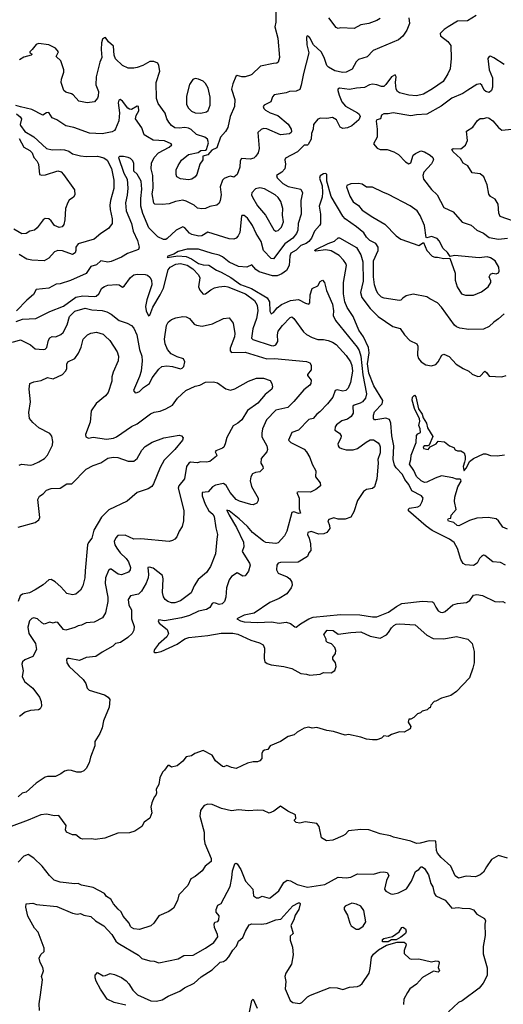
# Model space of a CAD drawing. Extents: x 1995161 to 2088924, y 769148 to 906007.
# Tile 260 of 335: x 2029819 to 2034079, y 848730 to 857398. Entities that reach past the tile are written whole.
import ezdxf

# ---------------------------------------------------------------- set-up
doc = ezdxf.new("R2010")
doc.units = 0

msp = doc.modelspace()

# ---------------------------------------------------------------- linework, layer by layer
at = {"layer": '0CON20XD'}
for points in [[(2032078.6, 857565), (2032074.3, 857375), (2032066.9, 857335), (2032092.5, 857235), (2032106.9, 857065), (2032095, 857023.3), (2032084.1, 857015.9), (2032055, 857012.9)], [(2033838, 857435), (2033762.3, 857387.7), (2033675, 857385.8), (2033593.8, 857333.8), (2033558, 857312), (2033521.2, 857275), (2033526, 857255), (2033591.2, 857205), (2033615, 857170), (2033618, 857055), (2033611.4, 856965), (2033590.2, 856919.8), (2033548.6, 856855), (2033455, 856788.5), (2033376.4, 856743.6), (2033315, 856726.1), (2033245, 856733.2), (2033165, 856752.7), (2033146, 856766), (2033134.6, 856785), (2033128.8, 856845), (2033134.2, 856894.2), (2033125, 856913.3), (2033095, 856896), (2033045, 856826), (2033025, 856810), (2033005, 856808.8), (2032965.6, 856825.6), (2032925, 856829.5), (2032898.8, 856825), (2032855, 856801.9), (2032785, 856796.4), (2032725, 856782.5), (2032635, 856795.5), (2032622.4, 856787.6), (2032620, 856775), (2032633.6, 856733.6), (2032656.9, 856675), (2032687.2, 856637.2), (2032795, 856578.6), (2032809.7, 856565), (2032818.1, 856545), (2032806.8, 856515), (2032745, 856464), (2032705, 856446.9), (2032665, 856439.6), (2032642.1, 856452.1), (2032608.8, 856515), (2032575, 856538), (2032525, 856529.2), (2032468.3, 856531.7), (2032445, 856523.3), (2032407.5, 856475), (2032404, 856435), (2032390.4, 856395), (2032387.5, 856345), (2032360.5, 856299.5), (2032355, 856294), (2032325, 856294.2), (2032266.1, 856233.9), (2032160.8, 856179.2), (2032152.9, 856165), (2032160, 856125), (2032154.3, 856085), (2032128.6, 856055), (2032080.8, 856025), (2032085.6, 856005), (2032135.6, 855955), (2032185, 855930.7), (2032293.8, 855905), (2032309.4, 855875), (2032293.9, 855806.1), (2032297.7, 855685), (2032270.9, 855605), (2032268.2, 855545), (2032258.2, 855515), (2032225, 855474.5), (2032155.8, 855424.2), (2032055, 855293.8), (2032035, 855296.7), (2031965, 855367.1), (2031946.1, 855445), (2031902.7, 855515), (2031870, 855585), (2031825, 855650.8), (2031795, 855672.9), (2031775.9, 855674.1), (2031772.5, 855667.5), (2031757.3, 855525), (2031744.4, 855495), (2031725, 855474.4), (2031705, 855467.1), (2031665, 855468.9), (2031475, 855528.5), (2031422, 855495), (2031398.3, 855491.7), (2031335, 855505.5), (2031315, 855518.1), (2031275, 855564.3), (2031255, 855575.7), (2031197.5, 855545), (2031119.5, 855470.5), (2031105, 855462.9), (2031085, 855462.7), (2031035, 855487.3), (2030956.9, 855565), (2030903, 855693), (2030885.5, 855755), (2030885.2, 855825), (2030896.2, 855905), (2030888.4, 855975), (2030855, 856038.1), (2030824.4, 856064.4), (2030825, 856132.5), (2030815, 856156.2), (2030795, 856175.8), (2030775, 856185.6), (2030732.9, 856192.9), (2030697.6, 856192.4), (2030690, 856185), (2030735, 856046.5), (2030764.4, 855995), (2030771.1, 855915), (2030766.9, 855853.1), (2030751.6, 855785), (2030756.6, 855715), (2030803.9, 855605), (2030819.4, 855535), (2030857.5, 855455), (2030871.1, 855395), (2030864.7, 855375.3), (2030769.3, 855340.7), (2030715, 855308.7), (2030625, 855267.7), (2030594.7, 855264.7), (2030535, 855274.3), (2030495, 855239.2), (2030445, 855225.8), (2030405, 855162.7), (2030268.1, 855101.9), (2030175, 855071.8), (2030141.8, 855068.2), (2030075, 855034.5), (2029965, 855023.3), (2029941.1, 854978.9), (2029882.4, 854927.6), (2029790, 854835)], [(2033247.3, 857415), (2033253.1, 857365), (2033229.2, 857305), (2033195, 857252.5), (2033155, 857221.9), (2032932.6, 857127.4), (2032878.9, 857071.1), (2032802.9, 857047.1), (2032782.2, 857027.8), (2032747, 856963), (2032695, 856934.6), (2032665, 856932.3), (2032595, 856946.8), (2032539.8, 856979.8), (2032525.4, 856995.4), (2032502.1, 857065), (2032472.9, 857115), (2032407.2, 857177.2), (2032375, 857236.7), (2032365, 857250), (2032350, 857255), (2032344.2, 857245), (2032347.1, 857175), (2032364.4, 857105), (2032317.7, 856925), (2032298.7, 856821.3), (2032285, 856783.8), (2032255, 856768), (2032195, 856765.7), (2032165.5, 856754.5), (2032060, 856735), (2032045, 856720), (2032030, 856675), (2031971.2, 856645), (2031963.8, 856635), (2031970, 856615), (2031985, 856601.4), (2032025, 856577.8), (2032092.5, 856555), (2032185, 856477.8), (2032211.1, 856435), (2032214.3, 856415), (2032209.2, 856405), (2032195, 856394.3), (2032115, 856385.6), (2031995, 856435.7), (2031965, 856438.6), (2031945, 856431.2), (2031915.8, 856404.2), (2031929.5, 856265), (2031918.1, 856225), (2031899.2, 856195), (2031880.3, 856179.7), (2031850.2, 856169.8), (2031773.3, 856176.7), (2031760.8, 856155), (2031759.3, 856100.7), (2031733.3, 856035), (2031705, 856012.5), (2031675, 856020), (2031654.1, 856015.9), (2031620.3, 855999.7), (2031604.3, 855985), (2031584.2, 855925.8), (2031593.3, 855855), (2031585, 855807.5), (2031576.6, 855783.4), (2031555, 855766), (2031495, 855753.3), (2031454.5, 855735.5), (2031423, 855733), (2031385, 855738.8), (2031355, 855765.6), (2031285, 855800.9), (2031255, 855808.5), (2031191.8, 855798.2), (2031135, 855775.6), (2031075, 855770), (2031010, 855775), (2031002, 855782), (2030986.9, 855865), (2030993.8, 855915), (2030992.7, 856025), (2030977.9, 856085), (2030981.5, 856135), (2031005, 856184.3), (2031042.8, 856227.2), (2031136.9, 856275), (2031159.2, 856295), (2031152, 856305), (2031095, 856330), (2030995, 856338.5), (2030945.7, 856365.7), (2030915.3, 856385.3), (2030895, 856445.8), (2030840, 856525), (2030845, 856554), (2030869.3, 856595), (2030865, 856633.8), (2030855, 856637.1), (2030805, 856608.5), (2030785, 856610), (2030770.4, 856620.4), (2030725, 856679.4), (2030705, 856693.8), (2030692, 856688), (2030687.8, 856665), (2030697.5, 856577.5), (2030691.9, 856508.1), (2030663.2, 856436.7), (2030655, 856423.1), (2030635, 856409.5), (2030546.1, 856393.9), (2030435, 856397.8), (2030295, 856449.2), (2030225, 856463.5), (2030145, 856516.7), (2030104.6, 856534.6), (2030075, 856580), (2030055, 856578.8), (2030023.8, 856556.2), (2029925, 856606.2), (2029825, 856631.8)], [(2032995, 857407.8), (2032965, 857390), (2032895, 857364.3), (2032825, 857352.2), (2032765, 857318.9), (2032645, 857325.8), (2032625, 857321.2), (2032605, 857330), (2032543.3, 857415)], [(2032055, 857012.9), (2031941.1, 856988.9), (2031865, 856915.8), (2031850.9, 856909.1), (2031805, 856894.3), (2031775, 856895.7), (2031735, 856907.5), (2031721.4, 856898.6), (2031695.5, 856834.5), (2031683.5, 856785), (2031713.5, 856695), (2031711.4, 856635), (2031673.3, 856545), (2031650.9, 856449.1), (2031632, 856415), (2031587.5, 856365), (2031555, 856270), (2031511.9, 856248.1), (2031475, 856208.8), (2031433.3, 856196.7), (2031431.4, 856165), (2031405, 856126.7), (2031378.1, 856035), (2031365, 856014.2), (2031336.7, 855995), (2031305, 855989.4), (2031235, 855995.7), (2031203.6, 856013.6), (2031196, 856035), (2031197.5, 856075), (2031214.4, 856115), (2031245, 856162.5), (2031305, 856211.4), (2031391.2, 856228.8), (2031415, 856245.6), (2031455, 856250), (2031464, 856256), (2031481.9, 856315), (2031474.4, 856345), (2031450, 856365), (2031375, 856386.2), (2031329.7, 856429.7), (2031305, 856442.4), (2031275, 856448.2), (2031222.6, 856442.6), (2031185, 856445.7), (2031155.4, 856465.4), (2031131.4, 856495), (2031114.4, 856525), (2031100.8, 856575), (2031039.7, 856659.7), (2031025.5, 856705.5), (2031022.5, 856845), (2031054, 856945), (2031046, 856995), (2031035.5, 857015.5), (2031001.1, 857031.1), (2030965, 857031.2), (2030904, 856995), (2030855, 856975.6), (2030825, 856970), (2030775, 856971.9), (2030724, 856995), (2030664.4, 857054.4), (2030651.4, 857085), (2030645.5, 857165.5), (2030601.8, 857201.8), (2030575, 857240), (2030565, 857238.8), (2030550, 857225), (2030540, 857195), (2030535.5, 857135), (2030541.4, 857065), (2030525.5, 857025), (2030493.8, 856895), (2030489.5, 856825), (2030514.3, 856765), (2030510, 856725), (2030503.8, 856706.2), (2030477.5, 856675), (2030414.1, 856665.9), (2030339.7, 856679.7), (2030291.2, 856735), (2030275, 856745.6), (2030225, 856758.6), (2030208.1, 856775), (2030185.5, 856845.5), (2030188.5, 856875), (2030209.4, 856935), (2030207.6, 856957.6), (2030181.4, 857035), (2030140, 857075), (2030160, 857115), (2030135, 857146.2), (2030075, 857177.1), (2029985, 857188), (2029965, 857180), (2029930, 857135), (2029910, 857115), (2029910, 857105), (2029930, 857095), (2029920, 857085), (2029855, 857069.2), (2029816.2, 857045)], [(2034085, 857004), (2033995, 857063.1), (2033965, 857075.7), (2033955, 857073.8), (2033942.9, 857055), (2033954.3, 856955), (2033982, 856885), (2033983.1, 856805), (2033974.3, 856775), (2033955, 856758.1), (2033925, 856764.5), (2033908.6, 856778.6), (2033890.2, 856820.2), (2033874.4, 856834.4), (2033845, 856826.2), (2033765, 856776.7), (2033721.4, 856748.6), (2033625, 856707.1), (2033532, 856638), (2033405, 856567.5), (2033315, 856561.4), (2033265, 856550), (2033107, 856577), (2033065, 856568.6), (2033025, 856568.6), (2033005, 856557.5), (2032997.5, 856525), (2032965, 856516), (2032957.5, 856505), (2032968.9, 856435), (2032968.6, 856365), (2032936.2, 856305), (2032967.7, 856267.7), (2032995, 856253.8), (2033055, 856254.2), (2033113.4, 856233.4), (2033155, 856210.8), (2033215.6, 856145.6), (2033245, 856128), (2033265, 856136.7), (2033285.6, 856205), (2033305, 856220.4), (2033352.1, 856242.1), (2033385, 856234.5), (2033433.5, 856205), (2033456.5, 856185), (2033463, 856163), (2033445, 856129.2), (2033378, 856055), (2033369.2, 856025), (2033374.4, 855994.4), (2033445, 855903.8), (2033496.2, 855855), (2033555, 855744.4), (2033638, 855705), (2033716, 855615), (2033795, 855589.2), (2033845, 855545.6), (2033905, 855518.9), (2033955, 855481.2), (2034035, 855466.3), (2034115, 855473.2)], [(2031415, 856574.3), (2031465, 856587.1), (2031480.3, 856599.7), (2031497.5, 856645), (2031496.5, 856715), (2031478.2, 856795), (2031454.3, 856835), (2031435, 856855.6), (2031395, 856874.3), (2031365, 856880.8), (2031345, 856871.2), (2031315, 856827.5), (2031289.4, 856725), (2031289.5, 856655), (2031302.4, 856622.4), (2031333, 856593), (2031365, 856576.4), (2031415, 856574.3)], [(2029825, 856631.8), (2029785, 856642)], [(2029790.3, 856570.3), (2029822.7, 856542.7), (2029834, 856525), (2029822.9, 856475), (2029825.6, 856465), (2029865, 856413.3), (2029945, 856365.3), (2030054.5, 856265), (2030105, 856251.9), (2030175, 856255.7), (2030215, 856251.2), (2030251.4, 856241.4), (2030285, 856217.3), (2030355, 856200.4), (2030404.7, 856194.7), (2030505.2, 856195.2), (2030561.5, 856181.5), (2030590.3, 856160.3), (2030627.8, 856087.8), (2030648.7, 855985), (2030647.5, 855912.5), (2030618.5, 855805), (2030613.8, 855766.2), (2030615, 855727.5), (2030634, 855644), (2030632.9, 855605), (2030600.1, 855559.9), (2030532.9, 855515), (2030476, 855465), (2030334.4, 855425), (2030312.5, 855395), (2030314, 855365), (2030308, 855345), (2030285, 855330.8), (2030195, 855362.2), (2030155, 855365.7), (2030126.6, 855353.4), (2030075, 855298), (2030035, 855276), (2029925, 855280.4), (2029880.9, 855290.9), (2029815, 855329.5)], [(2034235, 855599.5), (2034050.8, 855665), (2034038.1, 855695), (2034032.5, 855772.5), (2034007.5, 855817.5), (2033965, 855842.5), (2033952.3, 855862.3), (2033937.5, 855945), (2033905.7, 856015), (2033875, 856039.6), (2033805, 856050), (2033765, 856112.5), (2033724, 856135), (2033700.6, 856175), (2033635.6, 856235), (2033623.8, 856255), (2033635.8, 856264.2), (2033705, 856262.2), (2033745, 856292.5), (2033764.5, 856335), (2033753.1, 856416.9), (2033809.7, 856450.3), (2033850.9, 856509.1), (2033875, 856528.6), (2033905, 856527.5), (2033935, 856537.1), (2033955, 856531.8), (2033985, 856506.8), (2034035, 856447.3), (2034065, 856426.2), (2034182.1, 856437.9)], [(2029815, 856351.9), (2029856.8, 856275), (2029907.3, 856247.3), (2029928.9, 856225), (2029942.5, 856185), (2029970.4, 856155), (2029986.2, 856125), (2029995, 856034.3), (2030015, 856028.8), (2030047.6, 856032.4), (2030155, 856066.7), (2030185, 856059.4), (2030206, 856036), (2030300.7, 855900.7), (2030304, 855855), (2030294.2, 855835.8), (2030255, 855808), (2030241.9, 855788.1), (2030222.9, 855735), (2030215.4, 855635), (2030206.7, 855595), (2030194.4, 855575.6), (2030167.5, 855567.5), (2030124.6, 855584.6), (2030097.1, 855627.1), (2030075, 855644.2), (2030045, 855647.1), (2030025, 855635.8), (2029973.4, 855566.6), (2029949.2, 855545), (2029910, 855535), (2029875, 855515.7), (2029837, 855513), (2029768.8, 855555)], [(2034085, 854807.5), (2034036.7, 854763.3), (2033995, 854735.8), (2033955, 854696), (2033905, 854674.2), (2033775, 854672), (2033695, 854683.3), (2033665, 854693.3), (2033647.9, 854707.9), (2033535, 854866.2), (2033500, 854905), (2033430, 854940), (2033405, 854958.8), (2033285, 854982), (2033224.4, 854965.6), (2033192.7, 854947.3), (2033175, 854927.5), (2033165, 854926.7), (2033030, 854945), (2033005, 854954), (2032975, 854984), (2032960.2, 855010.2), (2032944.6, 855065), (2032935.4, 855135), (2032933.9, 855275), (2032976.4, 855365), (2032976.4, 855395), (2032955, 855428.5), (2032903.3, 855453.3), (2032874.1, 855484.1), (2032850.3, 855520.3), (2032785.6, 855575), (2032685, 855643.9), (2032665, 855667.1), (2032561.1, 855841.1), (2032525.7, 855975), (2032525.6, 856035.6), (2032515, 856043.3), (2032495, 856041.2), (2032466.1, 856023.9), (2032458.3, 856001.7), (2032481.9, 855935), (2032486.4, 855876.4), (2032482.1, 855835), (2032455.4, 855755), (2032468.4, 855685), (2032468.1, 855601.9), (2032460, 855585), (2032415, 855537.5), (2032388.2, 855475), (2032366.2, 855445), (2032342.3, 855427.7), (2032295, 855410), (2032255, 855368.9), (2032206.8, 855343.2), (2032197.6, 855315), (2032193.7, 855233.7), (2032168.7, 855191.3), (2032129.1, 855160.9), (2032086.8, 855143.2), (2032045, 855144), (2031927.4, 855177.4), (2031897.8, 855197.8), (2031865, 855239.2), (2031820.9, 855219.1), (2031745, 855226.5), (2031663.8, 855263.8), (2031605, 855310.9), (2031575.6, 855325.6), (2031515, 855338.6), (2031395, 855376.8), (2031295, 855377.3), (2031213.5, 855356.5), (2031176.9, 855333.1), (2031125, 855315.8), (2031117.5, 855305), (2031212, 855318), (2031285, 855312.3), (2031333, 855293), (2031395, 855251.8), (2031435, 855238.6), (2031485.5, 855235.5), (2031554, 855194), (2031595, 855176.7), (2031677.6, 855127.6), (2031765, 855066.9), (2031860.3, 855030.3), (2031999, 854949), (2032019.4, 854915), (2032023.2, 854833.2), (2032035, 854809.2), (2032055, 854819.6), (2032087.6, 854862.4), (2032125, 854891.9), (2032205, 854927), (2032273.8, 854933.8), (2032335, 854903.6), (2032366.2, 854895), (2032375.6, 854905), (2032376.9, 854975), (2032395, 855030), (2032445, 855053.8), (2032465, 855093.3), (2032485.9, 855105.9), (2032503.8, 855085), (2032521.9, 855015), (2032575.4, 854895), (2032583.5, 854835), (2032580.6, 854795), (2032600.8, 854750.8), (2032791.8, 854515), (2032808.6, 854485), (2032822.3, 854435), (2032842.4, 854272.4), (2032873.5, 854105), (2032863.6, 854066.4), (2032838.6, 854035), (2032818.3, 854021.7), (2032764.7, 854005.3), (2032754.6, 853995.4), (2032756.2, 853935), (2032737.1, 853905), (2032705, 853882), (2032655, 853867.1), (2032608.3, 853831.7), (2032596.2, 853815), (2032594.8, 853784.8), (2032637.1, 853757.1), (2032650, 853735), (2032646.9, 853715), (2032621.9, 853665), (2032622.9, 853645), (2032631.5, 853631.5), (2032652, 853622), (2032695, 853611.6), (2032755, 853610), (2032795, 853622.9), (2032871.5, 853678.5), (2032905, 853699.2), (2032935, 853700), (2032975, 853673.3), (2032988.8, 853655), (2032993, 853637), (2032994.2, 853585), (2032972.2, 853525), (2032976.7, 853495), (2032963.3, 853355), (2032943.4, 853286.6), (2032925, 853269.4), (2032875, 853261.4), (2032846.6, 853243.4), (2032795.7, 853165), (2032762.9, 853065), (2032735, 853018.8), (2032685, 853001.4), (2032625, 853002.2), (2032585, 853012.9), (2032541.1, 852998.9), (2032534.3, 852985), (2032548.6, 852945), (2032550.5, 852919.5), (2032525.6, 852884.4), (2032497.4, 852872.6), (2032455, 852869.5), (2032385, 852892.2), (2032356.2, 852885), (2032354.2, 852865.8), (2032369.2, 852835), (2032380.8, 852785), (2032383.9, 852726.1), (2032366.4, 852703.6), (2032355, 852672.5), (2032273, 852623), (2032115, 852619.2), (2032095, 852612.3), (2032083.5, 852596.5), (2032080.2, 852555), (2032095, 852525.4), (2032175, 852494.5), (2032197.8, 852475), (2032215.7, 852445), (2032218.8, 852421.2), (2032210, 852395), (2032170.8, 852345), (2032105, 852301.5), (2032022.1, 852267.9), (2031885, 852173.3), (2031796.7, 852155), (2031732.5, 852125), (2031763.8, 852105), (2031795, 852097.5), (2031915, 852091.6), (2032035.8, 852095.8), (2032105, 852084.5), (2032165, 852093.1), (2032205, 852082.5), (2032242, 852052), (2032255, 852048.9), (2032291.7, 852078.3), (2032365, 852122.7), (2032402.8, 852137.2)], [(2033745, 854972.1), (2033815, 854974.2), (2033885, 855000.8), (2033944, 855045), (2033967.5, 855085), (2033968.3, 855098.3), (2033954.6, 855135), (2033965, 855156.7), (2033985, 855165.4), (2034015, 855160), (2034035, 855168), (2034041.1, 855185), (2034039.1, 855219.1), (2034008, 855275), (2033965, 855301.9), (2033935, 855310), (2033865, 855300), (2033647.5, 855322.5), (2033611.7, 855311.7), (2033587.7, 855347.7), (2033550, 855385), (2033515, 855450), (2033495, 855472), (2033445, 855490), (2033405, 855476.7), (2033400, 855480), (2033385.6, 855585), (2033347.1, 855675), (2033320.7, 855715), (2033258.1, 855758.1), (2033068.6, 855858.6), (2033018.9, 855878.9), (2032925, 855922.7), (2032875, 855922.9), (2032835, 855949.6), (2032804.4, 855955.6), (2032735.9, 855954.1), (2032701.7, 855938.3), (2032696.7, 855925), (2032725.8, 855845), (2032757.1, 855795), (2032803, 855763), (2032835, 855721.1), (2032928, 855658), (2033035, 855596.9), (2033134.2, 855495), (2033175, 855465.7), (2033335, 855410), (2033375, 855437.5), (2033405.9, 855365.9), (2033452.5, 855315), (2033475, 855306.2), (2033498.3, 855308.3), (2033554.1, 855294.1), (2033608.3, 855298.3), (2033653.1, 855165), (2033654.6, 855104.6), (2033673.3, 855045), (2033709.2, 854985), (2033745, 854972.1)], [(2032075, 855536), (2032095, 855542.9), (2032125, 855570), (2032142.6, 855617.4), (2032133.2, 855676.8), (2032137.9, 855735), (2032118, 855798), (2032095, 855833.5), (2032069.5, 855855), (2031975, 855907.5), (2031935, 855917.8), (2031895, 855909.4), (2031864.5, 855875), (2031861.8, 855855), (2031869.1, 855835), (2031915, 855760), (2031985, 855677.1), (2032058.3, 855548.3), (2032075, 855536)], [(2034096.6, 852596.6), (2034055, 852619.2), (2033985, 852626.2), (2033915, 852681.2), (2033905, 852683.3), (2033885, 852673.3), (2033868.8, 852655), (2033848.8, 852615), (2033815, 852592.5), (2033745, 852599.2), (2033725, 852610.8), (2033705.8, 852645.8), (2033675, 852741.9), (2033645, 852795.8), (2033605, 852826.1), (2033452.6, 852902.6), (2033398.4, 852938.4), (2033242.9, 853075), (2033242.1, 853087.9), (2033253.2, 853096.8), (2033325, 853110), (2033345, 853120.8), (2033364.2, 853155), (2033371.2, 853185), (2033357, 853207), (2033271.4, 853251.4), (2033245, 853305.7), (2033209.8, 853349.8), (2033191.8, 853395), (2033135, 853452.1), (2033120, 853475), (2033108.7, 853525), (2033112.9, 853645), (2033096.2, 853735), (2033087.2, 853847.2), (2033075, 853877.5), (2033045, 853890.4), (2032954.5, 853874.5), (2032943.3, 853875), (2032936.7, 853886.7), (2032934.1, 853915), (2032943.4, 853945), (2033011.1, 854015), (2033018.4, 854045), (2032938.3, 854175), (2032893.8, 854285), (2032882.2, 854367.8), (2032898.5, 854465), (2032892.5, 854512.5), (2032846.8, 854605), (2032807.1, 854665), (2032755.7, 854785), (2032702.3, 854865), (2032682.2, 854915), (2032671.2, 854985), (2032671, 855085), (2032698.8, 855235), (2032692.9, 855252.9), (2032670, 855280), (2032632.7, 855322.7), (2032562.8, 855362.8), (2032515, 855371.1), (2032425, 855360.8), (2032416.7, 855365), (2032426.2, 855375), (2032535, 855428.5), (2032592.2, 855447.8), (2032625, 855476.7), (2032635, 855478.8), (2032785, 855392.3), (2032825, 855328.6), (2032842.7, 855265), (2032844.2, 855095), (2032819.8, 854995), (2032832.7, 854952.7), (2032904.7, 854855), (2032975, 854784.7), (2033105, 854696.1), (2033170.7, 854680.7), (2033207.5, 854625), (2033255, 854574.4), (2033317.5, 854545), (2033324.5, 854525), (2033323.5, 854445), (2033332.7, 854415), (2033354.5, 854385), (2033395, 854359.6), (2033445, 854351.1), (2033485, 854361.1), (2033505.6, 854385), (2033538, 854445), (2033555, 854454.2), (2033602.4, 854432.4), (2033662.5, 854365), (2033725, 854326.2), (2033775, 854303.8), (2033805, 854278.8), (2033855, 854256.2), (2033875, 854260), (2033915, 854302.5), (2033931.7, 854291.7), (2033955, 854258.8), (2034065, 854254), (2034105, 854266)], [(2029789.6, 854740.4), (2029845, 854760.4), (2029962.1, 854767.9), (2030085, 854828.9), (2030205, 854877.4), (2030315, 854954.3), (2030374.5, 854965.5), (2030475, 854960.5), (2030494.2, 854965), (2030515, 854984.5), (2030544.1, 855035), (2030565, 855050), (2030595, 855060.5), (2030675.7, 855065.7), (2030695, 855062.3), (2030725, 855042.9), (2030738.8, 855051.2), (2030795, 855129.6), (2030825, 855152.5), (2030855, 855157.1), (2030925, 855153.9), (2030945, 855147.5), (2030965, 855131.2), (2030980, 855105), (2030984.2, 855065), (2030938.3, 854931.7), (2030927.9, 854872.1), (2030934.1, 854835), (2030955, 854791.2), (2030965, 854796.7), (2030992.7, 854867.3), (2031056.9, 854975), (2031084.8, 855035.2), (2031127.3, 855195), (2031145, 855218.2), (2031195.7, 855245), (2031235, 855252.1), (2031295, 855237), (2031342.7, 855205), (2031395, 855151.8), (2031406.4, 855125), (2031394.4, 855045), (2031407.1, 855017.1), (2031435, 854982.5), (2031455, 854985.7), (2031501.4, 855018.6), (2031535, 855037.8), (2031573, 855047), (2031625, 855051.1), (2031653.8, 855046.2), (2031807.3, 854985), (2031886.7, 854925), (2031911.5, 854885), (2031915.3, 854835), (2031903.8, 854766.2), (2031871.2, 854675), (2031860.9, 854595), (2031872.3, 854582.3), (2032035, 854529.1), (2032055, 854527.2), (2032075, 854534.6), (2032092.1, 854565), (2032089.5, 854625), (2032095.6, 854655), (2032132.9, 854705), (2032201.2, 854775), (2032215, 854781.2), (2032235, 854766.2), (2032320.1, 854650.1), (2032345, 854627.3), (2032395, 854598.9), (2032445, 854581.4), (2032495, 854583.6), (2032535, 854573.8), (2032575, 854558.9), (2032605, 854539.1), (2032695, 854441.9), (2032732.5, 854385), (2032743.9, 854355), (2032751.2, 854305), (2032733.5, 854205), (2032712.2, 854155), (2032692, 854135), (2032665, 854128.8), (2032615, 854140.5), (2032597, 854133), (2032576.1, 854073.9), (2032530, 854015), (2032463.8, 853945), (2032436, 853925), (2032404.1, 853885.9), (2032365, 853878.6), (2032275.3, 853784.7), (2032215.6, 853764.4), (2032188.1, 853695), (2032205.8, 853675), (2032325, 853616.2), (2032345, 853593.8), (2032374.2, 853545), (2032395.7, 853485.7), (2032428, 853425), (2032423.3, 853375), (2032465, 853320), (2032467.5, 853295), (2032427, 853263), (2032380.5, 853239.5), (2032275, 853241.2), (2032260, 853235), (2032279.5, 853185), (2032282, 853092), (2032292.5, 853055), (2032275, 853050), (2032235, 853064), (2032215, 853058.8), (2032172.3, 852895), (2032151.5, 852855), (2032095, 852791.4), (2032075, 852787.8), (2031986.6, 852796.6), (2031965, 852807.8), (2031869.2, 852885), (2031826.7, 852935), (2031752.3, 853005), (2031665, 853074.2), (2031645, 853080), (2031663.1, 853035), (2031727.4, 852927.4), (2031790.5, 852799.5), (2031792, 852758), (2031778.2, 852715), (2031842.9, 852615), (2031848.1, 852595), (2031835, 852542.5), (2031815, 852512.5), (2031805, 852503.3), (2031785, 852500), (2031735, 852528.8), (2031683.2, 852496.8), (2031665, 852466.7), (2031640, 852395), (2031634.2, 852315), (2031624.2, 852275), (2031601.2, 852255), (2031575, 852249.4), (2031545, 852262.5), (2031525, 852263.5), (2031515, 852257.1), (2031495, 852224.4), (2031465, 852205.5), (2031395, 852190.9), (2031315, 852152.1), (2031245, 852131.2), (2031095, 852105.7), (2031045, 852113.3), (2031040, 852105), (2031047.5, 852085), (2031118.3, 852028.3), (2031130, 851995), (2031115.3, 851964.7), (2031040.8, 851899.2), (2031006, 851855), (2031002, 851832), (2031006.7, 851826.7), (2031022.7, 851827.3), (2031065, 851836.5), (2031205, 851901.5), (2031275, 851947.7), (2031309.5, 851960.5), (2031475, 851976.3), (2031595, 851998.4), (2031696.5, 851996.5), (2031739.1, 851989.1), (2031856, 851935), (2031932, 851912), (2031963.8, 851895), (2031975.8, 851865), (2031971.2, 851775), (2031978.8, 851745), (2031999.5, 851729.5), (2032035, 851718), (2032144.4, 851704.4), (2032217, 851687), (2032295, 851641.2), (2032346.1, 851636.1), (2032375, 851626.7), (2032465, 851637.5), (2032495, 851652.5), (2032561.7, 851648.3), (2032595, 851670), (2032607.5, 851705), (2032600, 851735), (2032578.3, 851768.3), (2032577.5, 851785), (2032601.7, 851818.3), (2032602.5, 851845), (2032595, 851870), (2032565, 851902.5), (2032530, 851915), (2032518.3, 851928.3), (2032517.5, 851945), (2032497.5, 851985), (2032526.4, 852023.6), (2032580.5, 852020.5), (2032625, 851987.5), (2032734.2, 852004.2), (2032825, 852010), (2032905, 851971.4), (2032995, 851954), (2033048.3, 851981.7), (2033067.9, 852002.1), (2033093.1, 852045), (2033114.8, 852065.2), (2033135, 852075.9), (2033165, 852079.8), (2033301.5, 852071.5), (2033405, 851981.2), (2033460.9, 851950.9), (2033555, 851947.1), (2033665, 851969.4), (2033765.5, 851945.5), (2033803.8, 851905), (2033822.9, 851835), (2033821.2, 851735), (2033810.7, 851690.7), (2033782, 851605), (2033665, 851482.5), (2033615, 851447.5), (2033535, 851426.2), (2033485, 851397.5), (2033470, 851395), (2033440, 851365), (2033435, 851340), (2033425, 851340), (2033407, 851323), (2033365, 851310), (2033350, 851295), (2033323, 851287), (2033290, 851255), (2033265, 851240), (2033245, 851240), (2033240, 851215), (2033263.3, 851175), (2033256.7, 851155), (2033205, 851126.7), (2033165, 851127.5), (2033095, 851104), (2033065, 851086.7), (2033025, 851092.5), (2033006.1, 851073.9), (2032965, 851057.5), (2032927, 851057), (2032873.6, 851063.6), (2032825, 851083.3), (2032716.4, 851106.4), (2032685, 851100), (2032582.7, 851132.7), (2032525, 851140), (2032435, 851166.7), (2032395, 851161.2), (2032365, 851171.2), (2032325, 851160), (2032262.5, 851125), (2032237.7, 851102.3), (2032185, 851087.5), (2032115, 851044.3), (2032025, 851006), (2032005, 850972.5), (2031975, 850968.8), (2031960.3, 850959.7), (2031952.2, 850937.8), (2031950.6, 850895), (2031935, 850874.2), (2031915, 850865.7), (2031875, 850865.7), (2031825, 850853.8), (2031727, 850807), (2031685, 850814), (2031645, 850833.8), (2031618.3, 850821.7), (2031605, 850824), (2031544.6, 850874.6), (2031514.3, 850924.3), (2031435, 850963.3), (2031362.3, 850937.7), (2031331.7, 850918.3), (2031285, 850908.8), (2031255, 850871.2), (2031205, 850830.8), (2031155, 850817.5), (2031135, 850832.5), (2031125, 850832.5), (2031095, 850790), (2031076.7, 850775), (2031052.5, 850725), (2031043.8, 850665), (2031022.5, 850625), (2031025, 850590), (2031018.3, 850571.7), (2031002.5, 850555), (2030982.5, 850505), (2030973.3, 850465), (2030982.5, 850415), (2030965, 850370), (2030915, 850332.5), (2030893.6, 850296.4), (2030832.5, 850255), (2030785, 850238.8)], [(2029755, 854558.2), (2029825, 854580), (2029915, 854535.8), (2029955, 854500.8), (2030026.4, 854493.6), (2030045, 854498.5), (2030058, 854512), (2030073.4, 854576.6), (2030085, 854597.5), (2030105, 854608.1), (2030136.2, 854605), (2030182.6, 854627.4), (2030203.1, 854645), (2030237.7, 854712.3), (2030258.5, 854785), (2030305, 854832.7), (2030395, 854859.2), (2030455, 854844.7), (2030545, 854838.5), (2030586.2, 854826.2), (2030625, 854804.4), (2030695, 854749.4), (2030765, 854725.6), (2030805, 854704.3), (2030825, 854682), (2030850.5, 854625), (2030874.6, 854495), (2030894.6, 854434.6), (2030898.5, 854395), (2030888, 854305), (2030874, 854256), (2030822.5, 854135), (2030835, 854114.2), (2030855, 854115.6), (2030875, 854125.6), (2030910.7, 854159.3), (2030962.9, 854195), (2030984.5, 854245), (2031045, 854321.1), (2031072.5, 854345), (2031115, 854351.2), (2031165, 854344.4), (2031235, 854324.5), (2031250.5, 854329.5), (2031265.4, 854344.6), (2031272.9, 854385), (2031261.4, 854411.4), (2031205, 854429.4), (2031154.3, 854455), (2031121.1, 854495), (2031100, 854545), (2031095.5, 854585), (2031113.4, 854706.6), (2031125.7, 854734.3), (2031155, 854760), (2031195, 854774), (2031256.1, 854783.9), (2031285, 854782), (2031315, 854768), (2031356.8, 854716.8), (2031377.3, 854707.3), (2031425, 854700.8), (2031518.3, 854721.7), (2031615, 854766.2), (2031663, 854773), (2031698, 854725), (2031714.3, 854634.3), (2031710, 854605), (2031673.8, 854505), (2031673.8, 854483.8), (2031685, 854469.4), (2031805, 854470.9), (2031995, 854413.6), (2032064.6, 854415.4), (2032345, 854390), (2032375, 854376.5), (2032385, 854356.2), (2032385.2, 854314.8), (2032354.4, 854275), (2032352.9, 854265), (2032386.2, 854225), (2032383.6, 854196.4), (2032375, 854180), (2032321.7, 854138.3), (2032235, 854036.9), (2032180, 853985), (2032075, 853961.1), (2031992.5, 853875), (2031959.1, 853795), (2031951.3, 853758.7), (2031953.2, 853725), (2031995.8, 853645), (2032001.2, 853615), (2031995.8, 853594.2), (2031945.8, 853535), (2031944, 853495), (2031962, 853465), (2031963.8, 853446.2), (2031935, 853418.8), (2031895, 853412.5), (2031870.3, 853399.7), (2031855.8, 853375), (2031850.3, 853339.7), (2031859.7, 853289.7), (2031920.8, 853185), (2031920, 853165), (2031907.7, 853142.3), (2031875, 853128), (2031855, 853129.2), (2031755, 853158.9), (2031725, 853174.5), (2031672.2, 853235), (2031637.9, 853297.9), (2031615, 853313.5), (2031545, 853300.4), (2031516.7, 853285), (2031478.5, 853241.5), (2031425.8, 853234.2), (2031427.1, 853205), (2031453, 853133), (2031485.3, 853075.3), (2031521.4, 853045), (2031532.9, 853025), (2031546, 852925), (2031560.8, 852865), (2031555.8, 852825), (2031544.4, 852695.6), (2031500.6, 852585), (2031465, 852532.5), (2031391.2, 852468.8), (2031355, 852413.8), (2031328.1, 852351.9), (2031235, 852281.8), (2031185, 852265.5), (2031155, 852264.5), (2031125.3, 852275.3), (2031100, 852295), (2031086.2, 852316.2), (2031078.2, 852355), (2031081.9, 852475), (2031076.2, 852505), (2030995, 852569.2), (2030962, 852578), (2030947.5, 852575), (2030954.3, 852515), (2030949.5, 852485), (2030931.9, 852438.1), (2030892.9, 852367.1), (2030865, 852342.1), (2030795, 852327.1), (2030774.6, 852295), (2030781.5, 852245), (2030803.2, 852203.2), (2030803.8, 852125), (2030828.5, 852055), (2030825.6, 852025), (2030809.4, 851995), (2030771.2, 851958.8), (2030706, 851915), (2030664, 851906), (2030638.1, 851881.9), (2030545, 851830.8), (2030488.5, 851791.5), (2030405, 851782), (2030345, 851757.5), (2030255, 851775.5), (2030243.3, 851775), (2030230.6, 851765), (2030235, 851736.2), (2030255.7, 851705), (2030379.3, 851589.3), (2030400.8, 851555), (2030414.4, 851514.4), (2030430, 851495), (2030565, 851453.3), (2030597.5, 851435), (2030613, 851413), (2030606.2, 851345), (2030556, 851225), (2030547, 851163), (2030525, 851113.3), (2030481.2, 851045), (2030480, 851005), (2030443.8, 850906.2), (2030430, 850855), (2030403.8, 850805), (2030385, 850786.2), (2030357.7, 850772.3), (2030322.3, 850772.3), (2030275, 850788), (2030245, 850790), (2030215, 850783.8), (2030182.3, 850757.7), (2030135, 850736.2), (2030065, 850736.2), (2030045, 850730), (2029964.4, 850675.6), (2029875, 850598.8), (2029841.7, 850588.3), (2029805, 850556.7)], [(2029815, 853477.5), (2029835, 853486.2), (2029915, 853476), (2029938.8, 853481.2), (2029986.7, 853505), (2030037.5, 853535), (2030063.1, 853565), (2030108.7, 853651.3), (2030111.5, 853685), (2030101.1, 853731.1), (2030085, 853754.3), (2029988.8, 853805), (2029935, 853852), (2029905, 853887.5), (2029899.7, 853940.3), (2029914.4, 854035), (2029903.3, 854145), (2029910, 854195), (2029945, 854210), (2030008.8, 854221.2), (2030065, 854247.5), (2030115, 854236.2), (2030195, 854274), (2030224, 854305), (2030234, 854325), (2030233.8, 854365), (2030242, 854385), (2030305, 854416), (2030337.6, 854462.4), (2030360.8, 854515), (2030379.2, 854585), (2030415, 854624), (2030445, 854637.5), (2030495, 854647.5), (2030555, 854628), (2030573.2, 854613.2), (2030614.3, 854574.3), (2030678, 854475), (2030689.2, 854435), (2030685.9, 854395.9), (2030642.9, 854295), (2030631.9, 854255), (2030631.9, 854215), (2030599.4, 854115), (2030575, 854085.7), (2030492, 854018), (2030449.2, 853955), (2030438.8, 853855), (2030400, 853745), (2030402.5, 853725), (2030425, 853714.4), (2030465, 853721.9), (2030585, 853704.6), (2030645, 853713.1), (2030673.2, 853726.8), (2030802.6, 853817.4), (2030855, 853840), (2030972.4, 853927.6), (2031005, 853941.5), (2031055, 853950.6), (2031107, 853973), (2031166.3, 854003.7), (2031208.6, 854065), (2031281.2, 854135), (2031365, 854171.9), (2031405, 854181.1), (2031455, 854206.9), (2031525, 854210.6), (2031562.1, 854202.1), (2031635, 854148.9), (2031675, 854136.7), (2031715, 854147.5), (2031835, 854215.6), (2031905, 854242.2), (2031965, 854241.9), (2032025, 854222.9), (2032040.7, 854195), (2032044.6, 854165), (2032040, 854145), (2031980.2, 854099.8), (2031917.7, 854022.3), (2031825, 853957.1), (2031775, 853874), (2031741.2, 853845), (2031698, 853822), (2031645, 853720), (2031629.4, 853665), (2031615.7, 853635), (2031605, 853625.8), (2031547, 853603), (2031541.2, 853595), (2031555.8, 853565), (2031554, 853556), (2031495, 853510), (2031465, 853502.5), (2031415, 853505.7), (2031382.4, 853497.6), (2031325, 853502.5), (2031310, 853495), (2031287.1, 853465), (2031271.1, 853355), (2031221.9, 853295), (2031213.6, 853275), (2031266.1, 853076.1), (2031263.3, 852985), (2031250, 852935), (2031222.5, 852895), (2031203.2, 852846.8), (2031185, 852826), (2031165, 852812), (2031135, 852805.7), (2030885, 852828.6), (2030825, 852824.2), (2030748.7, 852858.7), (2030685, 852857.1), (2030665, 852836.2), (2030650.4, 852805), (2030657.9, 852775), (2030675.8, 852745)], [(2034115, 852912.7), (2034075, 852930.8), (2034035, 852985.7), (2034015, 853003.3), (2033945, 853015.9), (2033845, 853010.5), (2033781.1, 852988.9), (2033686.4, 852943.6), (2033673.3, 852945), (2033642.7, 852972.7), (2033595, 852984), (2033590, 852995), (2033595, 853007.5), (2033615, 853010), (2033620, 853035), (2033662.5, 853085), (2033648.6, 853155), (2033650.6, 853195), (2033678.6, 853285), (2033706.9, 853335), (2033705, 853346.2), (2033695, 853354), (2033665, 853352), (2033635.3, 853365.3), (2033535, 853381.3), (2033478, 853362), (2033405, 853325.3), (2033384.2, 853325), (2033355, 853337.5), (2033315, 853377.1), (2033289, 853429), (2033251.1, 853485), (2033263.8, 853525), (2033268.1, 853565), (2033310.8, 853675), (2033315, 853737.5), (2033325, 853752.5), (2033350, 853765), (2033347.5, 853795), (2033333.8, 853825), (2033342.5, 853865), (2033340, 853885), (2033297.1, 853975), (2033277, 854047), (2033279.2, 854075), (2033295, 854093.3), (2033307.2, 854077.2), (2033331.8, 853971.8), (2033364.3, 853925), (2033371.9, 853891.9), (2033400.8, 853845), (2033411.2, 853805), (2033458.3, 853728.3), (2033426.7, 853653.3), (2033414, 853646), (2033382.5, 853645), (2033373.8, 853635), (2033374.2, 853624.2), (2033415.9, 853614.1), (2033433.3, 853636.7), (2033486.4, 853663.6), (2033505, 853687.5), (2033561.7, 853681.7), (2033605, 853647.5), (2033643, 853633), (2033655, 853612.5), (2033675, 853602.5), (2033705, 853602.5), (2033733.9, 853583.9), (2033743.8, 853555), (2033743.8, 853525), (2033736.2, 853503.8), (2033723.9, 853463.9), (2033730, 853430), (2033735, 853430), (2033755, 853452.5), (2033781.7, 853508.3), (2033815, 853534), (2033902.7, 853577.3), (2033925, 853576.2), (2033965, 853562), (2034025, 853559.2), (2034087.7, 853567.7)], [(2029805, 852929.4), (2029955, 852971.5), (2029988.5, 852995), (2029996.7, 853016.7), (2029978.6, 853175), (2029995, 853202), (2030026.8, 853223.2), (2030056.2, 853255), (2030097.9, 853272.1), (2030175, 853273.8), (2030235, 853311.5), (2030279.1, 853310.9), (2030405, 853440.8), (2030465, 853473.1), (2030535, 853495.6), (2030595, 853538.5), (2030643, 853547), (2030683.6, 853543.6), (2030775, 853511.9), (2030825, 853512.5), (2030854.5, 853535.5), (2030895, 853607.5), (2030925, 853641.4), (2030985, 853680), (2031087.5, 853717.5), (2031225, 853741.2), (2031244.1, 853734.1), (2031258.3, 853718.3), (2031254, 853695), (2031185, 853612.9), (2031090.2, 853519.8), (2031055.8, 853455), (2030999.1, 853310.9), (2030982.7, 853287.3), (2030951.7, 853268.3), (2030853, 853237), (2030765, 853159.2), (2030605, 853082.9), (2030540.2, 853019.8), (2030472.5, 852905), (2030455.5, 852834.5), (2030425, 852796.2), (2030415.7, 852775), (2030395.5, 852545.5), (2030391.9, 852485), (2030375.7, 852415), (2030354.5, 852375.5), (2030315, 852340.8), (2030285, 852334.3), (2030235, 852346.2), (2030182.5, 852405), (2030130.6, 852450.6), (2030095, 852470), (2030075, 852468), (2030026.5, 852423.5), (2029955, 852378), (2029905, 852352.5), (2029845, 852340.5), (2029822.5, 852325), (2029805.4, 852275)], [(2030675.8, 852745), (2030704.8, 852704.8), (2030756.9, 852655), (2030776.9, 852625), (2030794.1, 852575.9), (2030792.5, 852555), (2030776.7, 852535), (2030715, 852511.9), (2030687.5, 852517.5), (2030625, 852560.6), (2030615, 852561.4), (2030600.4, 852549.6), (2030575.3, 852484.7), (2030571.9, 852435), (2030595.4, 852315), (2030595.6, 852275), (2030574.5, 852175.5), (2030548.3, 852131.7), (2030474.4, 852095.6), (2030405, 852086.9), (2030365, 852068.1), (2030335, 852063.3), (2030303.8, 852046.2), (2030225, 852023.1), (2030205, 852030.8), (2030155, 852090.8), (2030136, 852094), (2030115, 852086.2), (2030085, 852094), (2030035, 852075.6), (2030015, 852087.1), (2029977.5, 852125), (2029945, 852133.1), (2029925, 852127.1), (2029905.3, 852104.7), (2029890.3, 852050.3), (2029901.2, 851995), (2029957.1, 851905), (2029966.6, 851855), (2029935, 851793.1), (2029865, 851762.5), (2029844.3, 851745), (2029838.6, 851725), (2029850.8, 851665), (2029842, 851615), (2029862.7, 851572.7), (2029935, 851513.3), (2029993.3, 851435), (2030007.5, 851395), (2030012.5, 851355), (2029999.3, 851330.7), (2029985, 851323.3), (2029915, 851316.2), (2029868.3, 851301.7), (2029817.3, 851262.7)], [(2032402.8, 852137.2), (2032645, 852161.6), (2032815, 852159.7), (2032925, 852140.5), (2032965, 852140.8), (2033068.7, 852181.3), (2033137.4, 852232.6), (2033185, 852259.4), (2033367.9, 852277.9), (2033455, 852274), (2033465, 852266.2), (2033483.1, 852225), (2033505.4, 852195.4), (2033525, 852181.9), (2033545, 852180), (2033565, 852187.5), (2033635, 852246.5), (2033675, 852258.2), (2033755, 852266), (2033785, 852286.2), (2033815, 852330.6), (2033845, 852338.8), (2033895, 852329.4), (2034005, 852275.6), (2034045, 852272.9), (2034075, 852275.7), (2034093.8, 852265)], [(2031475, 850490.8), (2031445, 850479.2), (2031424.2, 850455), (2031412.5, 850435), (2031406, 850385), (2031444.2, 850245), (2031442.8, 850182.8), (2031448.9, 850145), (2031505.4, 850015), (2031505, 849986.7), (2031453.3, 849945), (2031425, 849904.4), (2031365.5, 849854.5), (2031326.9, 849835), (2031300.4, 849775), (2031219.6, 849695), (2031208.2, 849645), (2031175, 849576), (2031133.4, 849546.6), (2031045, 849509.2), (2031001.2, 849445), (2030975, 849420.4), (2030875, 849389.6), (2030825, 849393.8), (2030804.2, 849405), (2030794.2, 849415), (2030783.8, 849445), (2030730.8, 849505), (2030713, 849543), (2030687, 849567), (2030646, 849615), (2030621.2, 849655), (2030585, 849678.8), (2030565, 849706.2), (2030465, 849758.8), (2030365, 849780), (2030335, 849794.4), (2030305, 849789.4), (2030175, 849804.7), (2030123.5, 849823.5), (2030080.6, 849865), (2030018, 849945), (2029945, 850016), (2029895, 850048), (2029855.7, 850034.3), (2029805, 849981.2)], [(2034115, 850016.2), (2034035, 850038.8), (2033975, 850003.8), (2033929.3, 849940.7), (2033905, 849892.5), (2033875, 849868.9), (2033835, 849852.5), (2033750.3, 849859.7), (2033685, 849840), (2033655, 849860), (2033615, 849945.8), (2033532.2, 850022.2), (2033500.2, 850060.2), (2033489.7, 850085), (2033485, 850166.7), (2033425, 850170), (2033345, 850147.3), (2033315, 850144.5), (2033265, 850166.7), (2033112, 850202), (2033084.1, 850214.1), (2032995, 850230), (2032895, 850265.7), (2032825, 850270), (2032715, 850258), (2032685, 850224), (2032665, 850212.5), (2032575.7, 850174.3), (2032520.7, 850170.7), (2032477.5, 850195), (2032456.7, 850295), (2032435, 850322.5), (2032333.9, 850336.1), (2032286, 850324), (2032255, 850330), (2032240, 850345), (2032240, 850355), (2032250, 850365), (2032248.3, 850398.3), (2032180.3, 850430.3), (2032115, 850473.3), (2032058.3, 850431.7), (2032015, 850413.8), (2031966.1, 850436.1), (2031915, 850440), (2031835, 850434), (2031745, 850442.2), (2031685, 850432), (2031597.5, 850455), (2031515, 850490), (2031475, 850490.8)], [(2030785, 850238.8), (2030684.1, 850235.9), (2030567.7, 850192.3), (2030485, 850181.2), (2030455, 850186.2), (2030375, 850182.5), (2030355, 850190), (2030315, 850222.5), (2030285, 850223.3), (2030232.5, 850245), (2030223.3, 850265), (2030227.5, 850305), (2030165, 850393.3), (2030125, 850390), (2030054.3, 850404.3), (2030005, 850398.5), (2029895, 850350), (2029745, 850295.5)], [(2029993.8, 848675), (2029990, 848735), (2030003.8, 848815), (2030019.2, 848945), (2030012.5, 848975), (2030027.5, 849025), (2030022.5, 849055), (2029999.1, 849099.1), (2029990.8, 849135), (2030005, 849167.5), (2030033.8, 849195), (2030035.6, 849225), (2029980.6, 849365), (2029949.8, 849399.8), (2029889.5, 849505), (2029873.3, 849585), (2029877.5, 849615), (2029935, 849620), (2029967.4, 849607.4), (2030145, 849590), (2030283, 849533), (2030325, 849524.2), (2030355, 849528.6), (2030385, 849514.2), (2030445, 849502), (2030486.2, 849465), (2030561.7, 849421.7), (2030632.2, 849345), (2030667.1, 849285), (2030687.9, 849267.9), (2030865, 849162), (2030895, 849132), (2030965, 849112), (2031005, 849111.2), (2031045, 849094), (2031215, 849130), (2031265, 849160.8), (2031346.3, 849163.7), (2031456.2, 849225), (2031528, 849275), (2031564, 849325), (2031562.5, 849345), (2031534.2, 849405), (2031531.2, 849435), (2031537.5, 849452.5), (2031565, 849460), (2031573.8, 849475), (2031575, 849510), (2031550, 849540), (2031550, 849565), (2031565, 849602.5), (2031595, 849616.7), (2031672.7, 849767.3), (2031688.2, 849845), (2031692.9, 849905), (2031712.9, 849967.1), (2031725, 849973.3), (2031735, 849966.7), (2031765.5, 849915.5), (2031808.8, 849815), (2031873.9, 849743.9), (2031878.8, 849685), (2031905, 849666.2), (2031925, 849668), (2031955, 849682.9), (2032015, 849664.3), (2032025, 849666.2), (2032101.2, 849728.8), (2032146.3, 849803.7), (2032175, 849823.8), (2032205, 849816.8), (2032263.6, 849783.6), (2032355, 849760.8), (2032506.2, 849785), (2032625, 849849.2), (2032695, 849842.9), (2032735, 849849.4), (2032795, 849880), (2032935, 849876.7), (2032995, 849894.3), (2033027, 849897), (2033055, 849891.2), (2033070, 849865), (2033049.4, 849820.6), (2033032.5, 849745), (2033045, 849726.2), (2033088, 849702), (2033105, 849700), (2033155, 849711.1), (2033225, 849748.2), (2033270.3, 849815), (2033305, 849898.8), (2033333.4, 849916.6), (2033355, 849940.8), (2033365, 849940), (2033385, 849924.3), (2033418.7, 849868.7), (2033441.5, 849795), (2033458.1, 849765), (2033469.4, 849709.4), (2033484.7, 849684.7), (2033565, 849646.2), (2033625, 849577.8), (2033685, 849582.5), (2033715, 849575.8), (2033785, 849574), (2033815, 849561.2), (2033845, 849524.2), (2033914.2, 849484.2), (2033920.8, 849465), (2033915.8, 849435), (2033920, 849335), (2033902.3, 849237.7), (2033900, 849175), (2033935, 849050), (2033936, 848985), (2033900, 848915), (2033865, 848872.5), (2033715, 848760), (2033684, 848745), (2033595, 848663.8)], [(2030755, 848722.9), (2030652.5, 848745), (2030590, 848775), (2030532.3, 848862.3), (2030493.2, 848933.2), (2030483.2, 848963.2), (2030485, 848987.5), (2030505, 849010), (2030555, 848981.2), (2030576.4, 848983.6), (2030615, 849001.2), (2030655, 848991.2), (2030716.7, 848965), (2030757, 848937), (2030781.7, 848911.7), (2030814.6, 848854.6), (2030856, 848815), (2030975, 848761.1), (2031025, 848758.5), (2031075, 848768.9), (2031128.3, 848801.7), (2031230, 848845), (2031270, 848875), (2031355, 848915.6), (2031418.3, 848971.7), (2031515, 849032.9), (2031585, 849100), (2031615, 849107.8), (2031639.4, 849125), (2031662.1, 849147.9), (2031695, 849205.8), (2031728.2, 849241.8), (2031746.9, 849285), (2031785, 849318.6), (2031806.6, 849373.4), (2031839.5, 849430.5), (2031865, 849438.6), (2031944.7, 849434.7), (2031992.7, 849442.7), (2032075.9, 849474.1), (2032119.1, 849480.9), (2032225, 849598.5), (2032275, 849624.4), (2032285, 849623.8), (2032290, 849615), (2032278.7, 849565), (2032245.7, 849515), (2032234.2, 849475), (2032208.5, 849425), (2032228, 849355), (2032200.5, 849329.5), (2032200, 849295), (2032222.7, 849232.7), (2032227.1, 849165), (2032214.2, 849085), (2032163.5, 849005), (2032154, 848975), (2032162.3, 848932.3), (2032157.5, 848865), (2032202, 848765), (2032225, 848747.5), (2032285, 848736), (2032305, 848746), (2032355, 848797.1), (2032379.8, 848810.2), (2032552.5, 848877.5), (2032615.9, 848875.9), (2032665, 848862), (2032725, 848882.5), (2032795, 848886.7), (2032815, 848894.5), (2032835.2, 848914.8), (2032896.1, 849003.9), (2032906.9, 849045), (2032917.8, 849145), (2032935, 849171.9), (2032979.2, 849210.8), (2033050.3, 849249.7), (2033145, 849278), (2033205, 849275.8), (2033220, 849265), (2033222, 849255), (2033204, 849205), (2033206.1, 849176.1), (2033253.2, 849133.2), (2033267.7, 849127.7), (2033335, 849129.2), (2033445, 849103.8), (2033485, 849112), (2033505, 849110), (2033512.5, 849105), (2033513.3, 849095), (2033503.3, 849055), (2033516.2, 849023.8), (2033505, 849014.2), (2033465, 849023.3), (2033367.5, 848965), (2033315, 848908.1), (2033256.2, 848865), (2033233.8, 848835), (2033203.8, 848775), (2033200.5, 848729.5)], [(2032805, 849391.9), (2032845, 849418.1), (2032868.2, 849455), (2032850, 849555), (2032822.5, 849595), (2032785, 849612.9), (2032745, 849620), (2032685, 849594), (2032676.8, 849583.2), (2032675.6, 849565), (2032706.7, 849515), (2032726.7, 849445), (2032739.8, 849419.8), (2032782.4, 849392.4), (2032805, 849391.9)], [(2033065, 849280), (2033015, 849280), (2033015, 849300), (2033025, 849310), (2033102.7, 849327.3), (2033161.2, 849368.8), (2033185, 849407.5), (2033195, 849410), (2033215.6, 849395.6), (2033223.8, 849375), (2033216.2, 849355), (2033175, 849321.2), (2033135, 849298.8), (2033093.6, 849296.4), (2033065, 849280)], [(2031840.4, 848645), (2031863.3, 848765), (2031875, 848775.7), (2031909.4, 848695)]]:
    msp.add_lwpolyline(points, dxfattribs=at)

doc.saveas('drawing.dxf')
